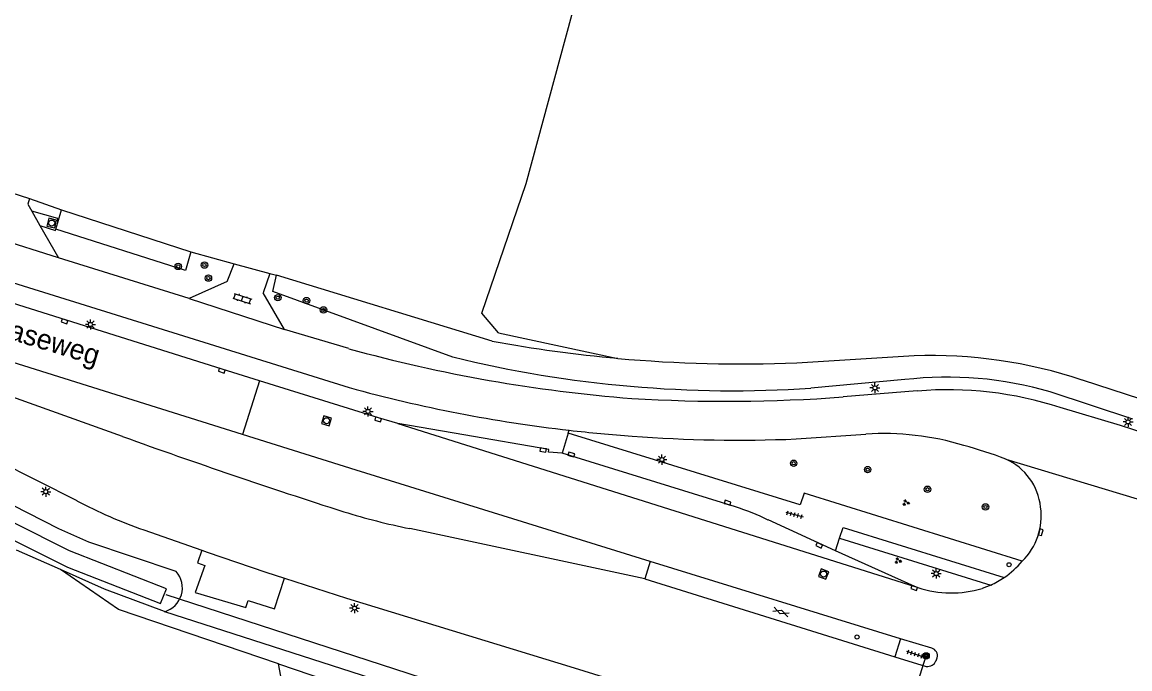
# Model space of a CAD drawing. Extents: x 125000 to 129004, y 397500 to 399008.
# Drawn here: x 126409.7 to 126547.3, y 397716.6 to 397797 of the extents above; entities that cross this region are included whole.
import ezdxf

# ---------------------------------------------------------------- set-up
doc = ezdxf.new("R2010")
doc.units = 0
for name, color, linetype in [('gg-anno-openbare ruimte label', 7, 'Continuous'), ('gg-knt-bronhoudergrens', 7, 'Continuous'), ('gg-knt-verharding', 7, 'Continuous'), ('gg-knt-verharding nz', 7, 'Continuous'), ('gg-kntw-greppel-droge sloot', 7, 'Continuous'), ('gg-kntw-waterlijn', 7, 'Continuous'), ('gg-kwrk-duiker nz buis', 7, 'Continuous'), ('gt-grn-groengrens', 7, 'Continuous'), ('gt-grn-vlakafsluiter', 7, 'Continuous'), ('gt-knt-lijn portaal', 7, 'Continuous'), ('gt-symb-boom', 7, 'Continuous'), ('gt-symb-gesloten verharding', 7, 'Continuous'), ('gt-symb-groenvak', 7, 'Continuous'), ('gt-symb-klinker verharding', 7, 'Continuous'), ('gt-symb-kolk', 7, 'Continuous'), ('gt-symb-lichtmast', 7, 'Continuous'), ('gt-symb-portaalmast', 7, 'Continuous'), ('gt-symb-rioolschacht', 7, 'Continuous'), ('gt-symb-tegel verharding', 7, 'Continuous'), ('gt-symb-verkeersregelinstallatiepaal', 7, 'Continuous')]:
    doc.layers.add(name, color=color, linetype=linetype)

# ---------------------------------------------------------------- blocks, each defined once
blk = doc.blocks.new('gt0-LMAST')
at = {"layer": 'gt-symb-lichtmast'}
for p, q in [((-0.18, 0.17), (-0.45, 0.44)), ((-0.01, 0.25), (-0.01, 0.62)), ((0.17, 0.17), (0.44, 0.44)), ((-0.26, 0), (-0.63, 0)), ((-0.18, -0.18), (-0.45, -0.45)), ((-0.01, -0.25), (-0.01, -0.63)), ((0.44, -0.45), (0.17, -0.18)), ((0.24, 0), (0.62, 0))]:
    blk.add_line(p, q, dxfattribs=at)
blk.add_circle((-0.01, 0), 0.25, dxfattribs=at)
blk = doc.blocks.new('gt0-BOOM')
at = {"layer": 'gt-symb-boom'}
for radius in [0.4, 0.2]:
    blk.add_circle((0, 0), radius, dxfattribs=at)
blk = doc.blocks.new('gt0-VIPAAL')
at = {"layer": 'gt-symb-verkeersregelinstallatiepaal'}
blk.add_circle((0, 0), 0.25, dxfattribs=at)
blk = doc.blocks.new('gt0-KOLK')
at = {"layer": 'gt-symb-kolk'}
blk.add_lwpolyline([(0, 0), (0.37, 0), (0.37, 0.4), (-0.38, 0.4), (-0.38, 0), (0, 0)], dxfattribs=at)
blk = doc.blocks.new('gt0-PORTM')
at = {"layer": 'gt-symb-portaalmast'}
for radius in [0.4, 0.33, 0.27, 0.21, 0.15]:
    blk.add_circle((0, 0), radius, dxfattribs=at)
blk = doc.blocks.new('gt0-TEG1')
at = {"layer": 'gt-symb-tegel verharding'}
for p, q in [((-1.12, 0), (1.12, 0)), ((-0.9, -0.25), (-0.9, 0.25)), ((-0.45, -0.25), (-0.45, 0.25)), ((0, -0.25), (0, 0.25)), ((0.45, -0.25), (0.45, 0.25)), ((0.9, -0.25), (0.9, 0.25))]:
    blk.add_line(p, q, dxfattribs=at)
blk = doc.blocks.new('gt0-GESVH1')
at = {"layer": 'gt-symb-gesloten verharding'}
for p, q in [((-0.99, -0.26), (0.01, 0.24)), ((0.01, -0.26), (-0.99, 0.24)), ((0.01, 0.24), (1.01, -0.26)), ((1.01, 0.24), (0.01, -0.26))]:
    blk.add_line(p, q, dxfattribs=at)
blk = doc.blocks.new('gt0-RS')
at = {"layer": 'gt-symb-rioolschacht'}
blk.add_lwpolyline([(-0.5, -0.5), (0.5, -0.5), (0.5, 0.5), (-0.5, 0.5)], close=True, dxfattribs=at)
blk.add_circle((0, 0), 0.375, dxfattribs=at)
blk = doc.blocks.new('gt0-GRVAK')
at = {"layer": 'gt-symb-groenvak'}
for p, q in [((-0.11, 0.19), (-0.23, 0.24)), ((-0.18, 0.15), (0.09, 0.15)), ((-0.09, 0.21), (-0.16, 0.32)), ((-0.05, 0.21), (-0.05, 0.39)), ((0, 0.21), (0.06, 0.32)), ((0.01, 0.19), (0.13, 0.24)), ((0.26, -0.05), (0.2, 0.06)), ((0.3, -0.05), (0.3, 0.13)), ((0.35, -0.05), (0.41, 0.06)), ((-0.24, -0.23), (-0.36, -0.18)), ((-0.32, -0.26), (-0.05, -0.26)), ((-0.23, -0.21), (-0.29, -0.09)), ((-0.18, -0.2), (-0.18, -0.02)), ((-0.14, -0.21), (-0.07, -0.09)), ((-0.12, -0.23), (0, -0.18)), ((0.24, -0.07), (0.12, -0.02)), ((0.17, -0.11), (0.44, -0.11)), ((0.37, -0.07), (0.49, -0.02))]:
    blk.add_line(p, q, dxfattribs=at)
blk = doc.blocks.new('gt0-KL1')
at = {"layer": 'gt-symb-klinker verharding'}
for p, q in [((-1.15, 0.3), (1.15, 0.3)), ((-1, -0.3), (-1, 0.3)), ((-0.5, 0.3), (-0.5, 0.45)), ((0, -0.3), (0, 0.3)), ((0.5, 0.3), (0.5, 0.45)), ((1, -0.3), (1, 0.3)), ((-1.15, -0.3), (1.15, -0.3)), ((-0.5, -0.45), (-0.5, -0.3)), ((0.5, -0.45), (0.5, -0.3))]:
    blk.add_line(p, q, dxfattribs=at)

msp = doc.modelspace()

# ---------------------------------------------------------------- linework, layer by layer
at = {"layer": 'gg-knt-bronhoudergrens'}
for p, q in [((126468.88, 397758.39), (126483.72, 397755.22)), ((126421.7, 397724.02), (126414.49, 397728.98)), ((126441.56, 397717.27), (126421.7, 397724.02))]:
    msp.add_line(p, q, dxfattribs=at)
msp.add_lwpolyline([(126468.88, 397758.39), (126466.82, 397760.82), (126472.32, 397776.96), (126483.69, 397818.84), (126499.8, 397878.21), (126511.63, 397921.81)], dxfattribs=at)
at = {"layer": 'gg-knt-verharding'}
for p, q in [((126407.17, 397776.21), (126410.64, 397775.07)), ((126410.94, 397773.51), (126411.93, 397771.75)), ((126414.23, 397767.7), (126400.62, 397772.03)), ((126413.92, 397771.27), (126414.15, 397772.1)), ((126411.93, 397771.75), (126414.23, 397767.7)), ((126430.48, 397762.65), (126414.23, 397767.7)), ((126435.17, 397764.78), (126436.07, 397766.98)), ((126436.07, 397766.98), (126440.49, 397765.78)), ((126440.49, 397765.78), (126439.67, 397763.35)), ((126435.17, 397764.78), (126430.48, 397762.65)), ((126430.48, 397762.65), (126442.32, 397758.82)), ((126442.32, 397758.82), (126439.67, 397763.35)), ((126450.31, 397756.43), (126442.32, 397758.82)), ((126520.91, 397751.17), (126511.69, 397750.43)), ((126422.2, 397745.51), (126406.78, 397751.02)), ((126477.56, 397745.94), (126476.79, 397743.43)), ((126505.85, 397745.21), (126514.52, 397745.8)), ((126402.88, 397744.45), (126416.51, 397737.55)), ((126498.33, 397736.76), (126476.79, 397743.43)), ((126510.74, 397731.29), (126502.4, 397735.14)), ((126424.84, 397733.92), (126432.03, 397731.4)), ((126487.08, 397727.83), (126457.87, 397734.07)), ((126510.74, 397731.29), (126511.26, 397732.89)), ((126520.6, 397726.87), (126510.74, 397731.29)), ((126487.73, 397729.99), (126487.08, 397727.83)), ((126518.84, 397720.37), (126487.73, 397729.99)), ((126487.08, 397727.83), (126518.13, 397718.15)), ((126520.99, 397726.73), (126520.6, 397726.87)), ((126518.84, 397720.37), (126518.13, 397718.15)), ((126522.73, 397719.21), (126518.84, 397720.37)), ((126518.13, 397718.15), (126522.03, 397716.95)), ((126523.24, 397717.63), (126523.39, 397718.02))]:
    msp.add_line(p, q, dxfattribs=at)
for points in [[(126439.2, 397752.44), (126434.57, 397753.89), (126395.86, 397766.05), (126376.79, 397772.11), (126357.75, 397778.1), (126338.8, 397784.21), (126319.71, 397790.27), (126300.65, 397796.43), (126281.54, 397802.58), (126271.3, 397806.03), (126262.51, 397809.06), (126255, 397811.79), (126253.29, 397812.57), (126247.42, 397815.59), (126232.39, 397823.45), (126225.87, 397826.75), (126223.39, 397827.97)], [(126277.67, 397806.5), (126298.71, 397799.55), (126321.89, 397792.19), (126378.54, 397774.11), (126405.31, 397765.64), (126450.36, 397751.59)], [(126437.1, 397745.76), (126407.83, 397754.96), (126380.46, 397763.64), (126359.31, 397770.31), (126317.02, 397783.82), (126296.52, 397790.48), (126279.13, 397796.04)], [(126410.64, 397775.07), (126410.43, 397774.4), (126410.94, 397773.51)], [(126414.15, 397772.1), (126414.17, 397772.62), (126410.94, 397773.51)], [(126411.93, 397771.75), (126413.88, 397771.12), (126413.92, 397771.27)], [(126456.41, 397747.13), (126453.98, 397747.82), (126439.2, 397752.44)], [(126555.35, 397743.92), (126546.14, 397746.88), (126538.67, 397749.11)], [(126476.79, 397743.43), (126475.11, 397743.57), (126475.16, 397743.92), (126464.6, 397745.74), (126456.41, 397747.13)], [(126487.73, 397729.99), (126451.23, 397741.33), (126437.1, 397745.76)], [(126533.94, 397730.01), (126506.85, 397738.48), (126506.38, 397737.01), (126477.56, 397745.94)], [(126511.26, 397732.89), (126511.7, 397734.22), (126531.7, 397727.99)], [(126432.03, 397731.4), (126431.51, 397729.8), (126432.4, 397729.49), (126431.22, 397726.12), (126437.52, 397724.27), (126437.81, 397725.15), (126441.08, 397724.09), (126442.31, 397727.91)], [(126432.03, 397731.4), (126432.71, 397731.16), (126439.99, 397728.66), (126442.31, 397727.91)], [(126442.31, 397727.91), (126450.03, 397725.42), (126478.28, 397716.77), (126513.41, 397705.86)], [(126530.03, 397727.05), (126529.51, 397726.82), (126528.97, 397726.63)]]:
    msp.add_lwpolyline(points, dxfattribs=at)
for centre, radius, start, end in [((126500.02, 397935.97), 186.3, 254.5231, 265.5184), ((126498.48, 397926.81), 181.71, 254.6451, 263.4302), ((126524.71, 397706.5), 44.83, 71.8529, 94.858), ((126497.24, 397942.61), 192.72, 266.4989, 274.3008), ((126498.49, 397926.71), 181.61, 263.4237, 265.8992), ((126516.81, 397712.22), 33.66, 72.9352, 93.8977), ((126698.18, 398511.62), 814.3, 250.18928, 252.2317), ((126498.67, 397918.38), 173.32, 265.6428, 272.3754), ((126514.7, 397698.53), 47.4, 68.7316, 75.3575), ((126528.89, 397735.96), 7.39, 6.0099, 65.957), ((126443.94, 397789.18), 58.48, 242.0178, 250.9328), ((126474.28, 397815.52), 83.08, 252.7765, 258.6049), ((126489.06, 397707.65), 30.55, 64.1132, 72.3422), ((126528.35, 397735.67), 7.96, 314.6745, 7.6851), ((126525.26, 397737.42), 11.42, 304.3772, 319.5435), ((126525.33, 397737.31), 11.28, 294.6267, 304.3816), ((126525.15, 397739.41), 13.34, 251.8161, 286.6634), ((126522.43, 397718.27), 0.99, 345.534, 72.379), ((126522.21, 397718.05), 1.11, 260.6607, 337.6981)]:
    msp.add_arc(centre, radius, start, end, dxfattribs=at)
at = {"layer": 'gg-knt-verharding nz'}
for p, q in [((126439.2, 397752.44), (126437.1, 397745.76)), ((126456.41, 397747.13), (126520.6, 397726.87)), ((126531.9, 397742.7), (126558.14, 397734.79))]:
    msp.add_line(p, q, dxfattribs=at)
at = {"layer": 'gg-kntw-greppel-droge sloot'}
for p, q in [((126414.15, 397772.1), (126414.63, 397773.67)), ((126414.63, 397773.67), (126430.69, 397768.45)), ((126468.12, 397757.36), (126441.31, 397765.55)), ((126505.95, 397754.67), (126520.53, 397755.56)), ((126519.36, 397752.58), (126507.7, 397751.51)), ((126541.4, 397752.54), (126554.92, 397748.16)), ((126547.67, 397747.67), (126537.43, 397751.06)), ((126414.27, 397734.06), (126400.62, 397740.99)), ((126414.49, 397728.98), (126409.01, 397731.41))]:
    msp.add_line(p, q, dxfattribs=at)
for points in [[(126430.69, 397768.45), (126430.02, 397766.14), (126413.92, 397771.27)], [(126463.21, 397755.39), (126440.87, 397763.55), (126441.31, 397765.55)], [(126428.87, 397728.74), (126418.01, 397732.4), (126414.27, 397734.06)], [(126427.4, 397723.75), (126419.96, 397726.56), (126414.49, 397728.98)]]:
    msp.add_lwpolyline(points, dxfattribs=at)
for centre, radius, start, end in [((126499.05, 397925.28), 170.74, 259.5629, 264.8471), ((126498.15, 397898.81), 147.61, 256.3075, 273.7079), ((126522.48, 397695.45), 60.14, 71.6601, 91.8608), ((126499.08, 397925.42), 170.89, 264.8417, 272.3035), ((126524.66, 397707.56), 45.33, 73.6436, 96.7099), ((126426.55, 397726.71), 3.08, 285.9081, 41.1935)]:
    msp.add_arc(centre, radius, start, end, dxfattribs=at)
at = {"layer": 'gg-kntw-waterlijn'}
msp.add_lwpolyline([(126258.19, 397785.4), (126288.06, 397774.56), (126392.68, 397740.59), (126415.35, 397729.28), (126426.92, 397724.76), (126427.64, 397726.59), (126415.61, 397731.29), (126394.47, 397741.91), (126375.19, 397748.06), (126294.04, 397774.35), (126258.81, 397787.01), (126258.19, 397785.4)], dxfattribs=at)
at = {"layer": 'gg-kwrk-duiker nz buis'}
msp.add_line((126427.58, 397725.87), (126464.4, 397713.93), dxfattribs=at)
at = {"layer": 'gt-grn-groengrens'}
for p, q in [((126410.64, 397775.07), (126414.63, 397773.67)), ((126430.69, 397768.45), (126436.07, 397766.98)), ((126440.49, 397765.78), (126441.31, 397765.55)), ((126477.56, 397745.94), (126477.69, 397746.3)), ((126511.26, 397732.89), (126530.03, 397727.05)), ((126427.4, 397723.75), (126463.79, 397712.08)), ((126454.92, 397648.76), (126441.56, 397717.27))]:
    msp.add_line(p, q, dxfattribs=at)
at = {"layer": 'gt-grn-vlakafsluiter'}
msp.add_lwpolyline([(126441.56, 397717.27), (126459.71, 397711.11), (126461.69, 397700.9)], dxfattribs=at)
at = {"layer": 'gt-knt-lijn portaal'}
msp.add_line((126517.22, 397702.89), (126522.01, 397718.25), dxfattribs=at)

# ---------------------------------------------------------------- block references
at = {"layer": 'gt-symb-boom'}
for p in [(126429.11, 397766.65), (126432.37, 397766.82), (126432.86, 397765.2), (126441.48, 397762.77), (126445.05, 397762.4), (126447.15, 397761.24), (126505.56, 397742.19), (126514.75, 397741.4), (126522.18, 397738.96), (126529.39, 397736.76)]:
    msp.add_blockref('gt0-BOOM', p, dxfattribs=at)
at = {"layer": 'gt-symb-gesloten verharding', "rotation": -21.280166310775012}
msp.add_blockref('gt0-GESVH1', (126503.97, 397723.71), dxfattribs=at)
at = {"layer": 'gt-symb-groenvak'}
for p in [(126519.49, 397737.28), (126518.51, 397730.07)]:
    msp.add_blockref('gt0-GRVAK', p, dxfattribs=at)
at = {"layer": 'gt-symb-klinker verharding', "rotation": -18.126812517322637}
msp.add_blockref('gt0-KL1', (126437.07, 397762.65), dxfattribs=at)
at = {"layer": 'gt-symb-kolk'}
for p, rotation in [((126415.05, 397760.02), 162.57568800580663), ((126434.57, 397753.89), 162.6344209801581), ((126453.98, 397747.82), 164.19426311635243), ((126474.47, 397744.04), 169.87561208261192), ((126477.89, 397743.09), -17.19468691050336), ((126497.3, 397737.09), -17.490738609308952), ((126536.05, 397733.66), -104.57843393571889), ((126508.8, 397732.18), 155.4131166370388), ((126520.6, 397726.87), 160.1920123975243)]:
    msp.add_blockref('gt0-KOLK', p, dxfattribs=dict(at, rotation=rotation))
at = {"layer": 'gt-symb-lichtmast'}
for p in [(126418.21, 397759.43), (126515.66, 397751.55), (126452.69, 397748.64), (126547.1, 397747.33), (126489.2, 397742.64), (126412.67, 397738.66), (126523.27, 397728.48), (126451.02, 397724.19)]:
    msp.add_blockref('gt0-LMAST', p, dxfattribs=at)
at = {"layer": 'gt-symb-portaalmast'}
msp.add_blockref('gt0-PORTM', (126522.01, 397718.25), dxfattribs=at)
at = {"layer": 'gt-symb-rioolschacht'}
for p, rotation in [((126413.4, 397772.04), 166.61161437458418), ((126447.53, 397747.47), 162.67004456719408), ((126509.28, 397728.42), -20.4257118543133)]:
    msp.add_blockref('gt0-RS', p, dxfattribs=dict(at, rotation=rotation))
at = {"layer": 'gt-symb-tegel verharding'}
for p, rotation in [((126505.66, 397735.81), -14.95356475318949), ((126520.63, 397718.49), -17.33010868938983)]:
    msp.add_blockref('gt0-TEG1', p, dxfattribs=dict(at, rotation=rotation))
at = {"layer": 'gt-symb-verkeersregelinstallatiepaal'}
for p in [(126532.31, 397729.58), (126513.43, 397720.6)]:
    msp.add_blockref('gt0-VIPAAL', p, dxfattribs=at)

# ---------------------------------------------------------------- texts
at = {"layer": 'gg-anno-openbare ruimte label'}
msp.add_text('Bredaseweg', height=2.5, rotation=343.1, dxfattribs=at).set_placement((126401.14, 397759.72))

doc.saveas('drawing.dxf')
